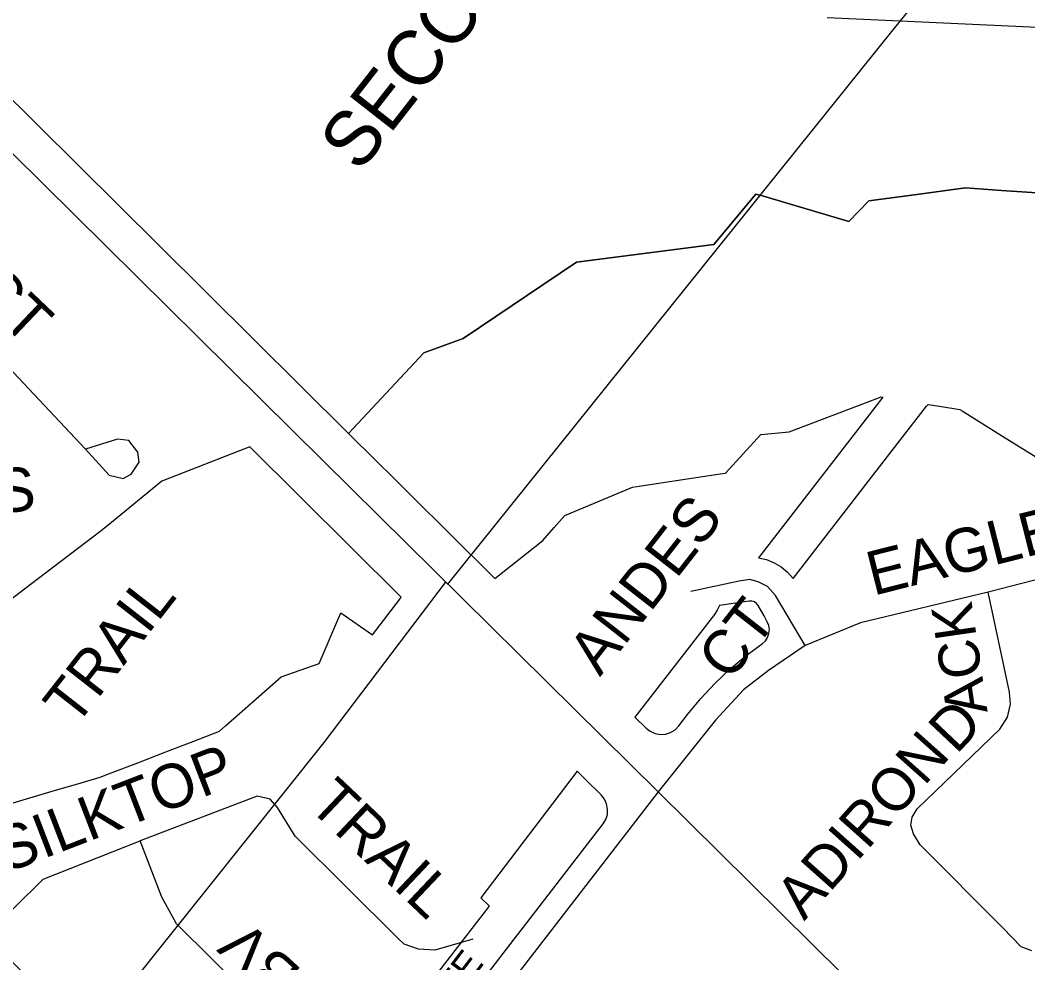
# Model space of a CAD drawing. Extents: x 586326 to 623965, y 4819854 to 4857850.
# Drawn here: x 600843.9 to 601302.8, y 4846077.2 to 4846506.3 of the extents above; entities that cross this region are included whole.
import ezdxf

# ---------------------------------------------------------------- set-up
doc = ezdxf.new("R2010")
doc.units = 0
for name, color, linetype in [('Lots_Concessions', 7, 'Continuous'), ('Major Rds and Hwys', 7, 'Continuous'), ('Minor Rd Lbls', 7, 'Continuous'), ('Minor Rds', 7, 'Continuous'), ('Park Lbls', 7, 'Continuous'), ('Park Outlines', 7, 'Continuous'), ('School Syms_Lbls', 7, 'Continuous')]:
    doc.layers.add(name, color=color, linetype=linetype)

msp = doc.modelspace()

# ---------------------------------------------------------------- linework, layer by layer
at = {"layer": 'Lots_Concessions'}
for p, q in [((601241.45, 4846501.89), (601348.04, 4846633.58)), ((601038.57, 4846249.55), (601241.45, 4846501.89)), ((600982.31, 4846177.48), (601037.57, 4846250.32)), ((600815.73, 4845969.33), (600982.31, 4846177.48))]:
    msp.add_line(p, q, dxfattribs=at)
at = {"layer": 'Major Rds and Hwys'}
for points in [[(601134.39, 4846154.99), (600981.79, 4846305.86), (600727.19, 4846557.58)], [(601666.64, 4845629), (601288.36, 4846002.83), (601134.39, 4846154.99)]]:
    msp.add_lwpolyline(points, dxfattribs=at)
at = {"layer": 'Minor Rds'}
for points in [[(600730.29, 4846332.35), (600785.94, 4846387.08), (600791.05, 4846388.94), (600794.86, 4846389.21), (600800.62, 4846387.91), (600807.96, 4846380.85), (600873.7, 4846311.06)], [(600893.77, 4846299.31), (600894.44, 4846299.68), (600898.03, 4846305.15), (600897.47, 4846309.72), (600893.33, 4846315.02), (600888.24, 4846315.56), (600873.7, 4846311.06)], [(600873.7, 4846311.06), (600884.44, 4846299.22), (600890.82, 4846297.68), (600893.77, 4846299.31)], [(601442.48, 4846272.32), (601419.44, 4846274.51), (601393.62, 4846273.49), (601341.29, 4846260.55), (601284.78, 4846245.99)], [(601201.39, 4846221.7), (601187.85, 4846244.47), (601184.19, 4846248.58), (601180.03, 4846250.67), (601176.19, 4846251.77), (601171.25, 4846250.96), (601149.31, 4846246.28)], [(601284.78, 4846245.99), (601226.58, 4846232.05), (601201.39, 4846221.7)], [(601304.6, 4846082.69), (601299.67, 4846084.45), (601291.41, 4846093.19), (601253.76, 4846131), (601250.67, 4846135.9), (601249.43, 4846139.93), (601250.16, 4846143.56), (601252.3, 4846147.38), (601290.04, 4846183.66), (601293.48, 4846188.98), (601294.89, 4846194.94), (601294.37, 4846200.42), (601284.78, 4846245.99)], [(601201.39, 4846221.7), (601184.7, 4846210.36), (601173.28, 4846201.45), (601160.47, 4846187.66), (601134.39, 4846154.99)], [(601050.01, 4846087.99), (601032.74, 4846083.02), (601025.34, 4846083.47), (601018.69, 4846085.73), (601016.06, 4846088.34), (600969.16, 4846134.94), (600961.02, 4846147.9), (600957.75, 4846151.78), (600951.76, 4846153.08), (600898.46, 4846132.72)], [(601134.39, 4846154.99), (601054.15, 4846051.08)], [(600828.1, 4846089.57), (600854.41, 4846115.32), (600898.46, 4846132.72)], [(600828.1, 4846089.57), (600939.14, 4845979.65), (600943.04, 4845977.56), (600946.55, 4845977.2), (600951.18, 4845979.13), (600982.85, 4846020.46), (600982.82, 4846025.54), (600980.74, 4846029.93), (600915.12, 4846094.96), (600908.45, 4846107.18), (600898.46, 4846132.72)]]:
    msp.add_lwpolyline(points, dxfattribs=at)
at = {"layer": 'Park Outlines'}
for points in [[(600767.7, 4846537.97), (600812.93, 4846493.15), (600814.71, 4846495.26), (600907.12, 4846403.71), (600907.12, 4846403.71), (600993.46, 4846318.18), (601027.73, 4846354.93), (601045.57, 4846361.38), (601097.26, 4846396.13), (601159.74, 4846404.22), (601178.9, 4846427.17), (601180.78, 4846426.61), (601180.81, 4846426.6), (601221.22, 4846414.73), (601230.38, 4846424.08), (601250.02, 4846426.69), (601274.4, 4846429.93), (601290.75, 4846428.81), (601313.9, 4846427.22)], [(601363.07, 4846500.36), (601244.56, 4846505.84), (601244.55, 4846505.84), (601211.44, 4846507.38)], [(601313.9, 4846427.22), (601290.75, 4846428.81), (601274.4, 4846429.93), (601250.02, 4846426.69), (601230.38, 4846424.08), (601221.22, 4846414.73), (601180.81, 4846426.6), (601180.78, 4846426.61), (601178.9, 4846427.17), (601159.74, 4846404.22), (601097.26, 4846396.13), (601045.57, 4846361.38), (601027.73, 4846354.93), (600993.46, 4846318.18), (601006.42, 4846305.34), (601013.53, 4846298.3), (601048.4, 4846263.75), (601049.72, 4846262.45), (601060.1, 4846252.17), (601081.9, 4846269.4), (601087.13, 4846275.42), (601091.85, 4846280.85), (601122.67, 4846293.74), (601124.73, 4846294.05), (601147.57, 4846297.48), (601162.64, 4846299.75), (601165.06, 4846300.11), (601181.11, 4846317.71), (601194.07, 4846318.91), (601228.9, 4846332.11), (601236.02, 4846334.81), (601236.72, 4846334.7), (601180.07, 4846261.63), (601183.75, 4846260.78), (601187.25, 4846259.36), (601190.48, 4846257.41), (601193.37, 4846254.98), (601195.84, 4846252.12), (601232.69, 4846299.67), (601244.67, 4846315.11), (601256.64, 4846330.56), (601257.31, 4846331.42), (601262.48, 4846330.59), (601271.76, 4846329.1), (601272.82, 4846328.45), (601291.25, 4846317.01), (601309.67, 4846305.57)], [(600826.82, 4846146.02), (600845.22, 4846151.43), (600858.4, 4846155.3), (600871.59, 4846159.17), (600880.3, 4846161.73), (600884.64, 4846163.4), (600897.43, 4846168.31), (600910.21, 4846173.22), (600923, 4846178.13), (600934.67, 4846182.61), (600937.46, 4846185.07), (600962.79, 4846207.44), (600980.07, 4846213.41), (600989.85, 4846236.59), (601004.4, 4846226.45), (601016.35, 4846242.19), (601017.45, 4846243.65), (600948.43, 4846312.03), (600943.84, 4846310.24), (600908.35, 4846296.41), (600885.45, 4846277.69), (600880.77, 4846273.86), (600845.27, 4846246.85), (600831.11, 4846236.07)], [(601052.3, 4846066.53), (601070.35, 4846089.91), (601070.53, 4846090.15), (601109.35, 4846140.45), (601110.58, 4846142.52), (601111.28, 4846144.82), (601111.41, 4846147.23), (601110.96, 4846149.59), (601109.96, 4846151.78), (601108.47, 4846153.67), (601108.47, 4846153.67), (601108.2, 4846153.93), (601101.66, 4846160.4), (601097.59, 4846164.43), (601053.71, 4846106.78), (601057.43, 4846103.1), (601057.25, 4846102.86), (601039.21, 4846079.49), (601028.77, 4846065.97)]]:
    msp.add_lwpolyline(points, dxfattribs=at)
msp.add_lwpolyline([(601135.4, 4846181.21), (601137.8, 4846181.37), (601140.1, 4846182.09), (601142.15, 4846183.35), (601143.85, 4846185.06), (601147.83, 4846190.2), (601153.83, 4846197.48), (601160.27, 4846204.38), (601167.1, 4846210.89), (601174.31, 4846216.97), (601181.88, 4846222.61), (601183.24, 4846223.84), (601184.26, 4846225.35), (601184.89, 4846227.07), (601185.08, 4846228.89), (601184.82, 4846230.7), (601184.14, 4846232.39), (601182.64, 4846235.1), (601180.01, 4846239.84), (601179.27, 4846240.8), (601178.28, 4846241.49), (601177.13, 4846241.85), (601175.92, 4846241.86), (601162.33, 4846239.81), (601161.33, 4846237.72), (601160.04, 4846235.79), (601123.84, 4846189.1), (601128.92, 4846184.08), (601130.82, 4846182.61), (601133.02, 4846181.63)], close=True, dxfattribs=at)

# ---------------------------------------------------------------- texts
at = {"layer": 'Minor Rd Lbls'}
for s, height, rotation, p in [('CT', 19.992, 316.4643, (600820.62, 4846382.11)), ('HEIGHTS', 19.992, 4.8484, (600733.1, 4846273.32)), ('EAGLERIDGE', 19.992, 14.138, (601232.4, 4846244.27)), ('ANDES', 19.992, 52, (601107.91, 4846207.16)), ('CT', 19.992, 52, (601166.97, 4846204.78)), ('ACK', 18.634, 98.3013, (601284.47, 4846191.46)), ('D', 19.59, 46.5925, (601270.2, 4846171.75)), ('ADIRON', 19.398, 48.3066, (601200.93, 4846096.05)), ('SILKTOP', 19.992, 21.0557, (600837.81, 4846118.09)), ('TRAIL', 19.992, 316.5542, (600974.38, 4846148.29)), ('BV', 19.992, 137.5344, (600972.78, 4846073.55))]:
    msp.add_text(s, height=height, rotation=rotation, dxfattribs=at).set_placement(p)
at = {"layer": 'Park Lbls'}
for s, height, rotation, p in [('TRAIL', 19.992, 52, (600869.01, 4846184.11)), ('STEEPLEBUSH PARKETTE', 12.2176, 52.7199, (600928.34, 4845910.02))]:
    msp.add_text(s, height=height, rotation=rotation, dxfattribs=at).set_placement(p)
at = {"layer": 'School Syms_Lbls'}
msp.add_text('SECONDARY SCHOOL', height=25, rotation=52, dxfattribs=at).set_placement((600998.39, 4846436.37))

doc.saveas('drawing.dxf')
